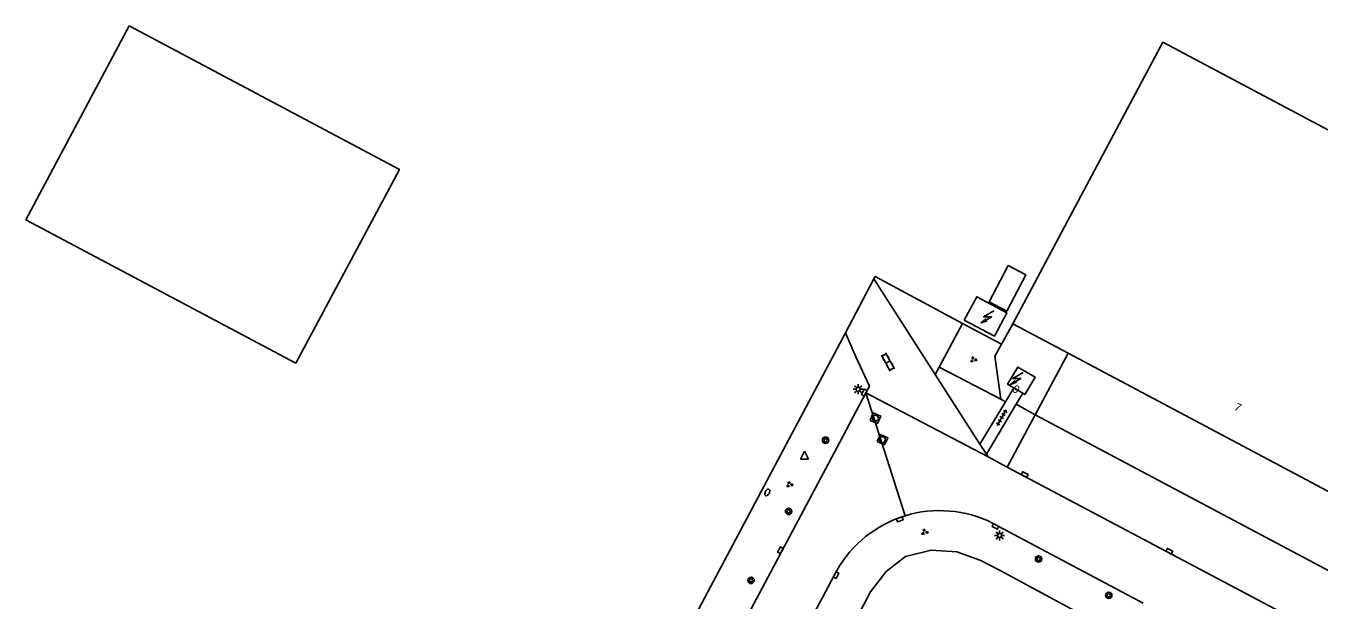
# Model space of a CAD drawing. Extents: x 136000 to 138005, y 398500 to 400500.
# Drawn here: x 136145.2 to 136306.7, y 398624.7 to 398696.6 of the extents above; entities that cross this region are included whole.
import ezdxf

# ---------------------------------------------------------------- set-up
doc = ezdxf.new("R2010")
doc.units = 0
for name, color, linetype in [('gg-afsc-hekwerk', 7, 'Continuous'), ('gg-anno-huisnummerreeks BGT', 7, 'Continuous'), ('gg-bbg-bijgebouw', 7, 'Continuous'), ('gg-bbg-gedigitaliseerde bijgebouw', 7, 'Continuous'), ('gg-bbg-hoofdgebouw', 7, 'Continuous'), ('gg-knt-verharding', 7, 'Continuous'), ('gg-knt-verharding nz', 7, 'Continuous'), ('gt-grn-groengrens', 7, 'Continuous'), ('gt-grn-weggrens', 7, 'Continuous'), ('gt-symb-boom', 7, 'Continuous'), ('gt-symb-brandkraan', 7, 'Continuous'), ('gt-symb-groenvak', 7, 'Continuous'), ('gt-symb-klinker verharding', 7, 'Continuous'), ('gt-symb-kolk', 7, 'Continuous'), ('gt-symb-lichtmast', 7, 'Continuous'), ('gt-symb-rioolschacht', 7, 'Continuous'), ('gt-symb-tegel verharding', 7, 'Continuous'), ('gt-symb-trafo symbool', 7, 'Continuous'), ('gt-symb-waterafsluiter', 7, 'Continuous')]:
    doc.layers.add(name, color=color, linetype=linetype)

# ---------------------------------------------------------------- blocks, each defined once
blk = doc.blocks.new('gt0-BOOM')
at = {"layer": 'gt-symb-boom'}
for radius in [0.4, 0.2]:
    blk.add_circle((0, 0), radius, dxfattribs=at)
blk = doc.blocks.new('gt0-KOLK')
at = {"layer": 'gt-symb-kolk'}
blk.add_lwpolyline([(0, 0), (0.37, 0), (0.37, 0.4), (-0.38, 0.4), (-0.38, 0), (0, 0)], dxfattribs=at)
blk = doc.blocks.new('gt0-LMAST')
at = {"layer": 'gt-symb-lichtmast'}
for p, q in [((-0.18, 0.17), (-0.45, 0.44)), ((-0.01, 0.25), (-0.01, 0.62)), ((0.17, 0.17), (0.44, 0.44)), ((-0.26, 0), (-0.63, 0)), ((-0.18, -0.18), (-0.45, -0.45)), ((-0.01, -0.25), (-0.01, -0.63)), ((0.44, -0.45), (0.17, -0.18)), ((0.24, 0), (0.62, 0))]:
    blk.add_line(p, q, dxfattribs=at)
blk.add_circle((-0.01, 0), 0.25, dxfattribs=at)
blk = doc.blocks.new('gt0-TEG1')
at = {"layer": 'gt-symb-tegel verharding'}
for p, q in [((-1.12, 0), (1.12, 0)), ((-0.9, -0.25), (-0.9, 0.25)), ((-0.45, -0.25), (-0.45, 0.25)), ((0, -0.25), (0, 0.25)), ((0.45, -0.25), (0.45, 0.25)), ((0.9, -0.25), (0.9, 0.25))]:
    blk.add_line(p, q, dxfattribs=at)
blk = doc.blocks.new('gt0-HSP')
at = {"layer": 'gt-symb-trafo symbool'}
for points in [[(0.77, 0.75), (-0.53, 0), (0.47, 0), (-0.83, -0.75)], [(-0.22, -0.24), (-0.83, -0.75), (-0.08, -0.48)]]:
    blk.add_lwpolyline(points, dxfattribs=at)
blk = doc.blocks.new('gt0-RS')
at = {"layer": 'gt-symb-rioolschacht'}
blk.add_lwpolyline([(-0.5, -0.5), (0.5, -0.5), (0.5, 0.5), (-0.5, 0.5)], close=True, dxfattribs=at)
blk.add_circle((0, 0), 0.375, dxfattribs=at)
blk = doc.blocks.new('gt0-KL1')
at = {"layer": 'gt-symb-klinker verharding'}
for p, q in [((-1.15, 0.3), (1.15, 0.3)), ((-1, -0.3), (-1, 0.3)), ((-0.5, 0.3), (-0.5, 0.45)), ((0, -0.3), (0, 0.3)), ((0.5, 0.3), (0.5, 0.45)), ((1, -0.3), (1, 0.3)), ((-1.15, -0.3), (1.15, -0.3)), ((-0.5, -0.45), (-0.5, -0.3)), ((0.5, -0.45), (0.5, -0.3))]:
    blk.add_line(p, q, dxfattribs=at)
blk = doc.blocks.new('gt0-GRVAK')
at = {"layer": 'gt-symb-groenvak'}
for p, q in [((-0.11, 0.19), (-0.23, 0.24)), ((-0.18, 0.15), (0.09, 0.15)), ((-0.09, 0.21), (-0.16, 0.32)), ((-0.05, 0.21), (-0.05, 0.39)), ((0, 0.21), (0.06, 0.32)), ((0.01, 0.19), (0.13, 0.24)), ((0.26, -0.05), (0.2, 0.06)), ((0.3, -0.05), (0.3, 0.13)), ((0.35, -0.05), (0.41, 0.06)), ((-0.24, -0.23), (-0.36, -0.18)), ((-0.32, -0.26), (-0.05, -0.26)), ((-0.23, -0.21), (-0.29, -0.1)), ((-0.18, -0.2), (-0.18, -0.02)), ((-0.14, -0.21), (-0.07, -0.1)), ((-0.12, -0.23), (0, -0.18)), ((0.24, -0.07), (0.12, -0.02)), ((0.17, -0.11), (0.44, -0.11)), ((0.37, -0.07), (0.49, -0.02))]:
    blk.add_line(p, q, dxfattribs=at)
blk = doc.blocks.new('gt0-BR')
at = {"layer": 'gt-symb-brandkraan'}
for centre, radius, start, end in [((-0.24, 0), 0.206, 107.5669, 252.4331), ((0.6, -2.66), 3, 106.892, 107.5669), ((0, -0.69), 0.938, 73.108, 106.892), ((-0.6, -2.66), 3, 72.4331, 73.108), ((0.24, 0), 0.206, 287.567, 72.4331), ((0.6, 2.66), 3, 252.4331, 253.108), ((0, 0.69), 0.938, 253.108, 286.8921), ((-0.6, 2.66), 3, 286.8921, 287.567)]:
    blk.add_arc(centre, radius, start, end, dxfattribs=at)
blk = doc.blocks.new('gt0-WAFSL')
at = {"layer": 'gt-symb-waterafsluiter'}
for p, q in [((-0.5, -0.33), (0, 0.67)), ((0, 0.67), (0.5, -0.33)), ((0.5, -0.33), (-0.5, -0.33))]:
    blk.add_line(p, q, dxfattribs=at)

msp = doc.modelspace()

# ---------------------------------------------------------------- linework, layer by layer
at = {"layer": 'gg-afsc-hekwerk'}
for p, q in [((136247.55, 398658.18), (136251.12, 398664.93)), ((136205.12, 398578.21), (136247.55, 398658.18)), ((136262.18, 398659.33), (136267.05, 398656.73)), ((136267.05, 398656.73), (136268.48, 398659.3))]:
    msp.add_line(p, q, dxfattribs=at)
for points in [[(136251.12, 398664.93), (136251.26, 398665.19), (136262.18, 398659.33)], [(136241.49, 398608.28), (136250.69, 398625.77), (136252.66, 398628.3), (136255.08, 398630.18), (136258.27, 398630.98), (136261.48, 398630.77), (136264.49, 398629.71), (136266.91, 398628.44), (136281.46, 398620.56)]]:
    msp.add_lwpolyline(points, dxfattribs=at)
at = {"layer": 'gg-bbg-bijgebouw'}
for points in [[(136178.89, 398654.35), (136191.84, 398678.61), (136158.08, 398696.56)], [(136267.87, 398666.57), (136270.09, 398665.4), (136267.72, 398660.87), (136265.5, 398662.03), (136267.87, 398666.57)], [(136262.4, 398659.74), (136263.97, 398662.67), (136267.74, 398660.66), (136266.18, 398657.73), (136262.4, 398659.74)]]:
    msp.add_lwpolyline(points, dxfattribs=at)
at = {"layer": 'gg-bbg-gedigitaliseerde bijgebouw'}
msp.add_lwpolyline([(136178.89, 398654.35), (136145.17, 398672.28), (136158.08, 398696.56)], dxfattribs=at)
at = {"layer": 'gg-bbg-hoofdgebouw'}
for p, q in [((136275.4, 398655.62), (136268.48, 398659.3)), ((136314.07, 398635.02), (136275.4, 398655.62)), ((136268.6, 398651.27), (136269.72, 398650.61))]:
    msp.add_line(p, q, dxfattribs=at)
for points in [[(136268.48, 398659.3), (136287.23, 398694.5), (136338.72, 398667.14)], [(136269.72, 398650.61), (136269.98, 398650.46), (136271.25, 398652.63), (136269.09, 398653.89), (136267.82, 398651.73), (136268.6, 398651.27)]]:
    msp.add_lwpolyline(points, dxfattribs=at)
at = {"layer": 'gg-knt-verharding'}
for p, q in [((136258.78, 398652.96), (136251.12, 398664.93)), ((136271.26, 398647.89), (136275.4, 398655.62)), ((136264.37, 398644.22), (136258.78, 398652.96)), ((136246.85, 398644.51), (136250.12, 398650.67)), ((136250.12, 398650.67), (136250.56, 398651.49)), ((136268.6, 398651.27), (136267.56, 398649.54)), ((136268.89, 398649.23), (136269.72, 398650.61)), ((136267.56, 398649.54), (136264.37, 398644.22)), ((136265.18, 398643), (136268.89, 398649.23)), ((136267.77, 398641.37), (136271.26, 398647.89)), ((136173.83, 398506.95), (136246.85, 398644.51)), ((136265.18, 398643), (136264.37, 398644.22)), ((136265.41, 398642.65), (136265.18, 398643)), ((136265.41, 398642.65), (136267.77, 398641.37)), ((136265.93, 398634.37), (136284.76, 398624.36)), ((136239.27, 398614.85), (136246.47, 398628.43))]:
    msp.add_line(p, q, dxfattribs=at)
for points in [[(136247.55, 398658.18), (136248.85, 398655.16), (136250.56, 398651.49)], [(136309.16, 398627.08), (136309.43, 398627.6), (136271.26, 398647.89)]]:
    msp.add_lwpolyline(points, dxfattribs=at)
for centre, start, end in [((136259.33, 398621.15), 63.4788, 106.9669), ((136259.33, 398621.14), 106.9662, 150.4515)]:
    msp.add_arc(centre, 14.78, start, end, dxfattribs=at)
at = {"layer": 'gg-knt-verharding nz'}
for p, q in [((136250.12, 398650.67), (136265.41, 398642.65)), ((136308.02, 398620.04), (136267.77, 398641.37))]:
    msp.add_line(p, q, dxfattribs=at)
at = {"layer": 'gt-grn-groengrens'}
for p, q in [((136259.27, 398653.87), (136262.18, 398659.33)), ((136258.78, 398652.96), (136259.27, 398653.87)), ((136266.98, 398649.85), (136259.27, 398653.87)), ((136267.56, 398649.54), (136266.98, 398649.85)), ((136271.26, 398647.89), (136268.89, 398649.23))]:
    msp.add_line(p, q, dxfattribs=at)
msp.add_lwpolyline([(136266.98, 398649.85), (136266.22, 398655.23), (136267.05, 398656.73)], dxfattribs=at)
at = {"layer": 'gt-grn-weggrens'}
msp.add_line((136250.12, 398650.67), (136255.02, 398635.28), dxfattribs=at)

# ---------------------------------------------------------------- block references
at = {"layer": 'gt-symb-boom'}
for p in [(136245.08, 398644.73), (136240.46, 398635.83), (136271.69, 398629.88), (136235.77, 398627.2), (136280.46, 398625.33)]:
    msp.add_blockref('gt0-BOOM', p, dxfattribs=at)
at = {"layer": 'gt-symb-brandkraan', "rotation": 62.02527007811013}
msp.add_blockref('gt0-BR', (136237.8, 398638.2), dxfattribs=at)
at = {"layer": 'gt-symb-groenvak'}
for p in [(136263.53, 398654.82), (136240.56, 398639.2), (136257.44, 398633.24)]:
    msp.add_blockref('gt0-GRVAK', p, dxfattribs=at)
at = {"layer": 'gt-symb-klinker verharding', "rotation": -60.97323370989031}
msp.add_blockref('gt0-KL1', (136252.87, 398654.51), dxfattribs=at)
at = {"layer": 'gt-symb-kolk'}
for p, rotation in [((136250.08, 398650.61), 61.89717643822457), ((136269.86, 398640.26), -27.974729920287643), ((136254.27, 398635.03), -160.1154807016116), ((136266.4, 398634.12), 152.15337781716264), ((136239.61, 398630.88), 61.64103655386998), ((136287.93, 398630.67), -27.897271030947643), ((136246.21, 398627.94), -118.28136108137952)]:
    msp.add_blockref('gt0-KOLK', p, dxfattribs=dict(at, rotation=rotation))
at = {"layer": 'gt-symb-lichtmast'}
for p in [(136249.16, 398651.11), (136266.83, 398632.82)]:
    msp.add_blockref('gt0-LMAST', p, dxfattribs=at)
at = {"layer": 'gt-symb-rioolschacht'}
for p, rotation in [((136251.31, 398647.49), -22.461175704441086), ((136252.19, 398644.8), -24.59100049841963)]:
    msp.add_blockref('gt0-RS', p, dxfattribs=dict(at, rotation=rotation))
at = {"layer": 'gt-symb-tegel verharding', "rotation": 60.12717895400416}
msp.add_blockref('gt0-TEG1', (136267.08, 398647.56), dxfattribs=at)
at = {"layer": 'gt-symb-trafo symbool'}
for p in [(136265.34, 398660.16), (136269, 398652.46)]:
    msp.add_blockref('gt0-HSP', p, dxfattribs=at)
at = {"layer": 'gt-symb-waterafsluiter'}
msp.add_blockref('gt0-WAFSL', (136242.43, 398642.68), dxfattribs=at)

# ---------------------------------------------------------------- texts
at = {"layer": 'gg-anno-huisnummerreeks BGT'}
for s, rotation, p in [('9', 329.7, (136268.32, 398650.86)), ('7', 332, (136296.03, 398648.59))]:
    msp.add_text(s, height=1, rotation=rotation, dxfattribs=at).set_placement(p)

doc.saveas('drawing.dxf')
